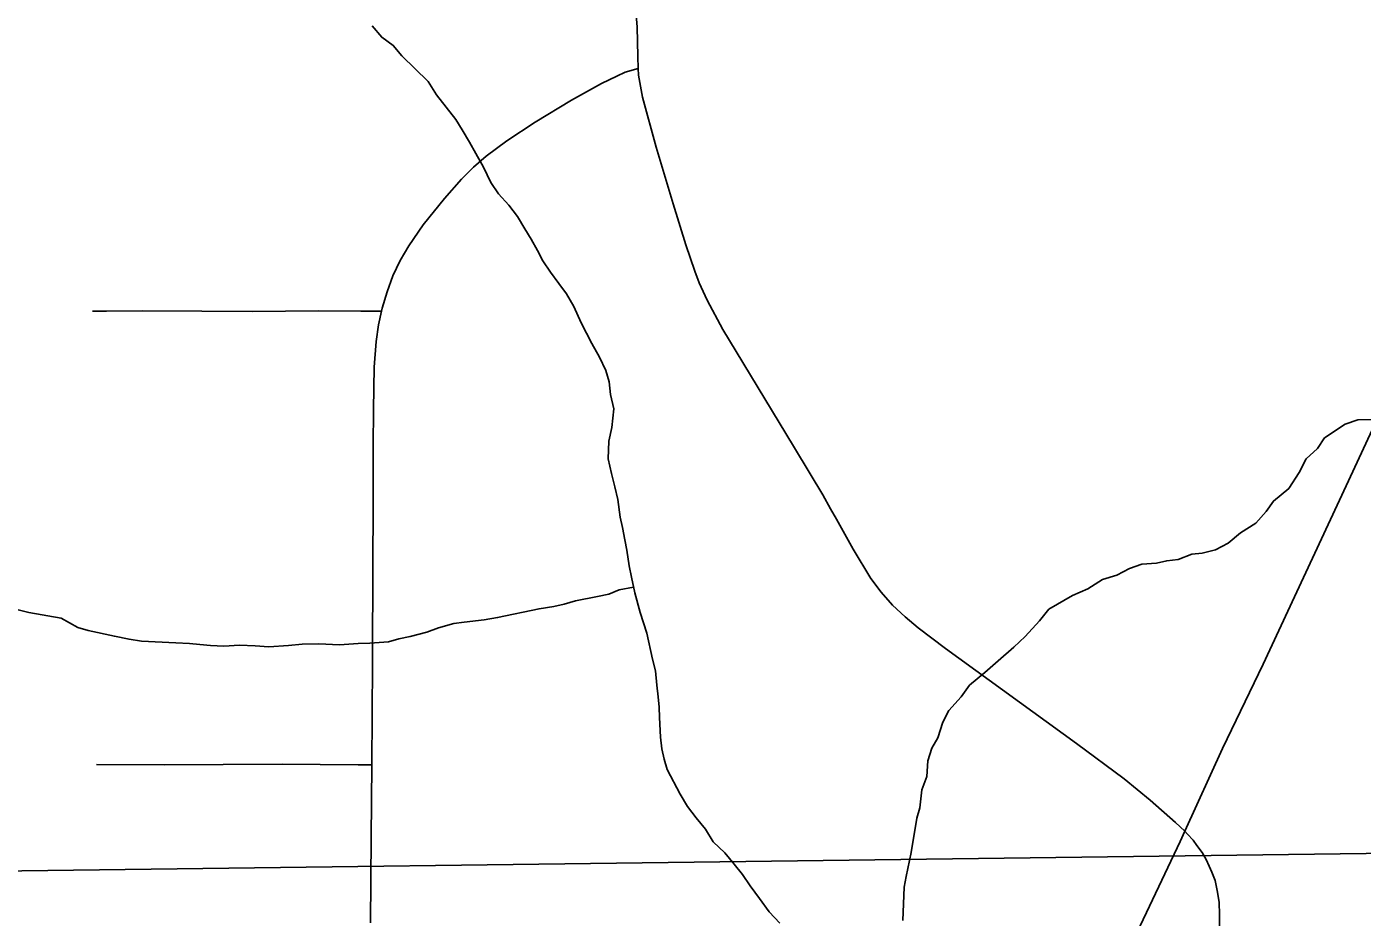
# Model space of a CAD drawing. Extents: x 0 to 34, y 0 to 22.
# Drawn here: x 6.0825 to 6.57, y 17.8297 to 18.1546 of the extents above; entities that cross this region are included whole.
import ezdxf

# ---------------------------------------------------------------- set-up
doc = ezdxf.new("R2010")
doc.units = 0
for name, color, linetype in [('GM_X_Minor_River', 7, 'Continuous'), ('GM_X_Section', 7, 'Continuous'), ('GM_X_State_Route', 7, 'Continuous'), ('GM_X_Township_Road', 7, 'Continuous')]:
    doc.layers.add(name, color=color, linetype=linetype)

msp = doc.modelspace()

# ---------------------------------------------------------------- linework, layer by layer
at = {"layer": 'GM_X_Minor_River'}
for points in [[(6.29467, 17.9969), (6.29497, 18.00336), (6.29604, 18.00831), (6.29672, 18.01516), (6.29551, 18.02046), (6.29507, 18.02501), (6.29387, 18.02917), (6.29153, 18.03408), (6.2888, 18.03898), (6.2849, 18.04653), (6.28216, 18.05257), (6.27944, 18.05709), (6.27673, 18.06085), (6.27363, 18.06499), (6.27091, 18.06913), (6.26896, 18.0729), (6.26663, 18.07705), (6.2643, 18.08082), (6.26158, 18.08534), (6.25848, 18.08948), (6.25462, 18.09361), (6.25191, 18.09775), (6.24917, 18.10341), (6.24644, 18.10831), (6.24411, 18.11246), (6.24139, 18.11698), (6.23906, 18.12075), (6.23558, 18.12526), (6.2321, 18.12977), (6.22899, 18.13467), (6.21936, 18.14403), (6.21627, 18.14779), (6.21204, 18.15077), (6.20857, 18.15491)], [(6.40221, 17.82853), (6.40281, 17.8407), (6.40352, 17.84451), (6.40531, 17.85327), (6.40743, 17.86583), (6.40852, 17.86964), (6.4092, 17.87611), (6.41103, 17.88107), (6.41134, 17.88678), (6.4128, 17.89135), (6.41503, 17.89518), (6.41686, 17.9009), (6.41909, 17.90511), (6.42359, 17.91011), (6.42658, 17.91433), (6.43222, 17.91896), (6.43711, 17.92321), (6.44275, 17.92822), (6.44688, 17.93207), (6.45213, 17.93784), (6.4555, 17.94207), (6.46418, 17.94712), (6.46985, 17.94947), (6.47513, 17.95296), (6.48044, 17.95455), (6.48497, 17.95689), (6.48951, 17.95847), (6.49483, 17.95892), (6.49863, 17.95974), (6.5028, 17.96017), (6.50772, 17.96214), (6.51152, 17.96257), (6.51645, 17.96377), (6.52098, 17.96611), (6.52549, 17.96997), (6.53115, 17.97346), (6.5349, 17.97769), (6.53751, 17.98153), (6.54316, 17.98616), (6.54689, 17.99191), (6.54948, 17.99688), (6.55362, 18.00073), (6.55623, 18.00457), (6.56377, 18.00961), (6.56832, 18.01119), (6.5744, 18.01127)], [(6.35735, 17.82756), (6.35349, 17.83168), (6.35, 17.83657), (6.34652, 17.84109), (6.3438, 17.84523), (6.34071, 17.84899), (6.33724, 17.85312), (6.333, 17.85724), (6.33028, 17.86176), (6.3268, 17.86589), (6.32371, 17.87003), (6.32098, 17.87455), (6.3163, 17.88361), (6.31511, 17.88739), (6.3143, 17.89118), (6.31387, 17.89535), (6.31339, 17.90256), (6.31334, 17.90636), (6.31292, 17.91015), (6.31248, 17.91432), (6.31203, 17.91964), (6.31084, 17.9238), (6.30881, 17.93327), (6.30643, 17.94083), (6.30443, 17.94802), (6.30322, 17.95371), (6.30241, 17.95787), (6.30157, 17.96356), (6.30076, 17.96735), (6.29994, 17.97189), (6.29913, 17.97568), (6.29829, 17.98213), (6.29709, 17.98667), (6.29588, 17.99159), (6.29467, 17.9969)], [(6.304, 17.95006), (6.29872, 17.94909), (6.29493, 17.94752), (6.29076, 17.9467), (6.2828, 17.94508), (6.27863, 17.94388), (6.27483, 17.94307), (6.26952, 17.94224), (6.25435, 17.939), (6.24942, 17.93817), (6.2422, 17.93732), (6.23841, 17.93689), (6.23272, 17.93529), (6.22856, 17.93371), (6.22249, 17.93211), (6.21832, 17.9313), (6.21453, 17.93011), (6.20769, 17.92964), (6.20351, 17.92958), (6.19667, 17.92911), (6.18906, 17.92939), (6.18298, 17.92931), (6.17804, 17.92886), (6.17082, 17.92839), (6.16587, 17.9287), (6.16016, 17.929), (6.15446, 17.92855), (6.14952, 17.92886), (6.14571, 17.92919), (6.1419, 17.92952), (6.13695, 17.92983), (6.12439, 17.93043), (6.11982, 17.93112), (6.11448, 17.93219), (6.10495, 17.93434), (6.10113, 17.93543), (6.095, 17.93877), (6.08318, 17.94089), (6.07746, 17.94233)]]:
    msp.add_lwpolyline(points, dxfattribs=at)
at = {"layer": 'GM_X_Section'}
for points in [[(5.64995, 18.87081), (6.78469, 18.87524), (6.79787, 17.8558), (5.64653, 17.84104), (5.64681, 17.91722)], [(6.80358, 16.97974), (6.79787, 17.8558), (5.64653, 17.84104), (5.64591, 16.89266), (5.64405, 16.82785), (5.77739, 16.82938), (5.77739, 16.97974)]]:
    msp.add_lwpolyline(points, close=True, dxfattribs=at)
at = {"layer": 'GM_X_State_Route'}
msp.add_lwpolyline([(6.38213, 17.59896), (6.43069, 17.70195), (6.44566, 17.73352), (6.4637, 17.77304), (6.48226, 17.8124), (6.50346, 17.85735), (6.50517, 17.86107), (6.51896, 17.89124), (6.53378, 17.92201), (6.56412, 17.98707), (6.58321, 18.02818), (6.5992, 18.06259), (6.64276, 18.15535), (6.66241, 18.1976), (6.67722, 18.22837), (6.69424, 18.265), (6.70481, 18.28721), (6.70858, 18.29538), (6.71096, 18.30085), (6.71531, 18.30969), (6.71776, 18.31494)], dxfattribs=at)
at = {"layer": 'GM_X_Township_Road'}
for points in [[(6.30568, 18.13941), (6.30548, 18.14371), (6.30531, 18.15456), (6.30482, 18.16015)], [(6.21201, 18.05081), (6.21225, 18.0519), (6.21398, 18.05785), (6.21614, 18.06367), (6.2188, 18.06928), (6.22191, 18.07466), (6.22719, 18.08233), (6.23499, 18.09198), (6.24119, 18.09893), (6.24557, 18.10331), (6.25023, 18.10742), (6.25766, 18.11302), (6.26808, 18.11978), (6.28137, 18.12786), (6.29222, 18.13392), (6.29782, 18.13657), (6.30087, 18.13796), (6.30568, 18.13941)], [(6.50517, 17.86107), (6.50182, 17.86425), (6.49257, 17.87239), (6.48307, 17.8802), (6.4656, 17.89304), (6.41787, 17.92778), (6.40788, 17.93523), (6.40307, 17.93925), (6.39852, 17.94357), (6.39433, 17.94825), (6.39057, 17.95329), (6.38412, 17.96399), (6.37806, 17.97488), (6.37591, 17.97871), (6.37303, 17.98385), (6.36843, 17.99149), (6.36235, 18.00161), (6.34137, 18.03613), (6.3366, 18.04416), (6.33086, 18.05488), (6.32798, 18.06115), (6.32634, 18.06543), (6.32306, 18.07497), (6.31849, 18.08999), (6.31221, 18.11065), (6.30728, 18.12891), (6.3058, 18.13697), (6.30568, 18.13941)], [(6.1065, 18.05085), (6.11163, 18.05086), (6.12491, 18.05088), (6.14639, 18.0508), (6.16471, 18.05075), (6.18913, 18.05098), (6.20445, 18.05086), (6.21201, 18.05081)], [(6.20846, 17.88527), (6.20848, 17.88665), (6.20851, 17.90216), (6.20864, 17.92389), (6.20864, 17.9301), (6.20877, 17.95186), (6.20893, 17.98602), (6.20892, 18.00156), (6.20902, 18.0149), (6.20933, 18.03042), (6.21001, 18.0397), (6.21092, 18.04584), (6.21201, 18.05081)], [(6.10796, 17.88536), (6.13261, 17.88532), (6.17574, 17.88547), (6.20341, 17.8853), (6.20846, 17.88527)], [(6.20795, 17.82761), (6.20825, 17.8587), (6.20846, 17.88527)], [(6.51787, 17.8248), (6.51787, 17.83056), (6.51771, 17.83516), (6.51705, 17.83944), (6.51623, 17.84305), (6.51508, 17.84618), (6.51403, 17.84826), (6.51295, 17.85078), (6.51147, 17.85325), (6.50962, 17.85587), (6.50819, 17.85785), (6.50623, 17.86004), (6.50517, 17.86107)]]:
    msp.add_lwpolyline(points, dxfattribs=at)

doc.saveas('drawing.dxf')
